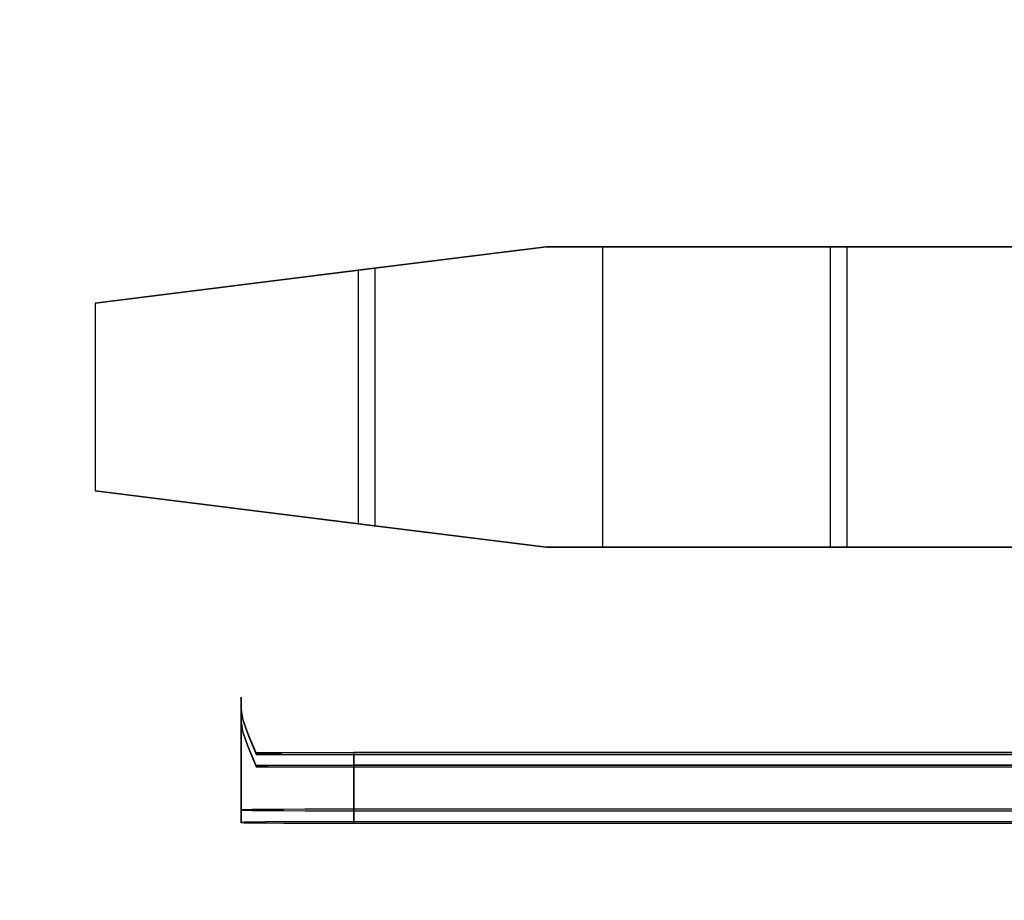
# Model space of a CAD drawing. Header units: millimetres. Extents: x 0 to 1524, y 0 to 1016.
# Tile 332 of 352: x 1390.76 to 1393.38, y 413.07 to 415.41. Entities that reach past the tile are written whole.
import ezdxf

# ---------------------------------------------------------------- set-up
doc = ezdxf.new("R2010")
doc.units = ezdxf.units.MM
doc.header["$LTSCALE"] = 83.82
doc.layers.get('0').update_dxf_attribs({"linetype": 'CONTINUOUS'})
doc.styles.get("Standard").update_dxf_attribs({"font": 'txt', "width": 0.8})
doc.dimstyles.new('DIMSTYLE_1', dxfattribs={"dimtxt": 15, "dimasz": 12, "dimexe": 0.18, "dimexo": 0.0625, "dimgap": 0.09, "dimtad": 1, "dimzin": 0, "dimdsep": 46, "dimtxsty": 'STANDARD', "dimblk": 'CLOSED', "dimblk1": 'CLOSED', "dimblk2": 'CLOSED', "dimcen": 0.09, "dimadec": 0, "dimazin": 0, "dimtp": 0.01, "dimtm": 0.01, "dimtfac": 1, "dimtofl": 0, "dimtmove": 0, "dimatfit": 3, "dimldrblk": 'CLOSED', "dimfxl": 1, "dimtolj": 1, "dimtzin": 0, "dimarcsym": 0})

# ---------------------------------------------------------------- blocks, each defined once
blk = doc.blocks.new('_CLOSED')
at = {"color": 0, "linetype": 'BYBLOCK'}
for p, q in [((0, 0), (-1, 0.20833)), ((-1, 0.20833), (-1, -0.20833)), ((-1, -0.20833), (0, 0)), ((-1, 0), (0, 0))]:
    blk.add_line(p, q, dxfattribs=at)
blk = doc.blocks.new('*D5')
at = {"color": 2, "linetype": 'CONTINUOUS'}
for p, q in [((1198.1454, 405.5567), (1198.1454, 520.5283)), ((1416.104, 413.0175), (1416.104, 520.5283)), ((1198.1454, 519.5283), (1307.1247, 519.5283)), ((1416.104, 519.5283), (1307.1247, 519.5283))]:
    blk.add_line(p, q, dxfattribs=at)
at = {"color": 2, "linetype": 'CONTINUOUS', "xscale": 12, "yscale": 12, "zscale": 12, "rotation": 180}
blk.add_blockref('_CLOSED', (1198.1454, 519.5283), dxfattribs=at)
at = {"color": 2, "linetype": 'CONTINUOUS', "xscale": 12, "yscale": 12, "zscale": 12}
blk.add_blockref('_CLOSED', (1416.104, 519.5283), dxfattribs=at)

msp = doc.modelspace()

# ---------------------------------------------------------------- linework, layer by layer
at = {"color": 6, "linetype": 'CONTINUOUS'}
for p, q in [((1391.6654, 414.7442), (1392.1654, 414.8067)), ((1392.1654, 414.8067), (1391.6654, 414.7442)), ((1391.6654, 414.7442), (1392.1654, 414.8067)), ((1392.1654, 414.8067), (1391.6654, 414.7442)), ((1391.6654, 414.7442), (1392.1654, 414.8067)), ((1392.1654, 414.8067), (1391.6654, 414.7442)), ((1391.6654, 414.7442), (1392.1654, 414.8067)), ((1392.1654, 414.8067), (1391.6654, 414.7442)), ((1392.1654, 414.8067), (1391.7093, 414.7496)), ((1391.7093, 414.7496), (1392.1654, 414.8067)), ((1392.1654, 414.8067), (1391.7093, 414.7496)), ((1391.7093, 414.7496), (1392.1654, 414.8067)), ((1392.1654, 414.8067), (1391.7093, 414.7496)), ((1391.7093, 414.7496), (1392.1654, 414.8067)), ((1392.1654, 414.8067), (1391.7093, 414.7496)), ((1391.7093, 414.7496), (1392.1654, 414.8067)), ((1392.3154, 414.8067), (1392.1654, 414.8067)), ((1392.1654, 414.8067), (1392.3154, 414.8067)), ((1392.3154, 414.8067), (1392.1654, 414.8067)), ((1392.1654, 414.8067), (1392.3154, 414.8067)), ((1392.3154, 414.8067), (1392.1654, 414.8067)), ((1392.1654, 414.8067), (1392.3154, 414.8067)), ((1392.3154, 414.8067), (1392.1654, 414.8067)), ((1392.1654, 414.8067), (1392.3154, 414.8067)), ((1392.3154, 414.8067), (1392.1654, 414.8067)), ((1392.1654, 414.8067), (1392.3154, 414.8067)), ((1392.3154, 414.8067), (1392.1654, 414.8067)), ((1392.1654, 414.8067), (1392.3154, 414.8067)), ((1392.3154, 414.8067), (1392.1654, 414.8067)), ((1392.1654, 414.8067), (1392.3154, 414.8067)), ((1392.3154, 414.8067), (1392.1654, 414.8067)), ((1392.1654, 414.8067), (1392.3154, 414.8067)), ((1392.9214, 414.8067), (1392.3154, 414.8067)), ((1392.3154, 414.8067), (1392.9654, 414.8067)), ((1392.3154, 414.8067), (1392.3154, 414.0067)), ((1392.3154, 414.8067), (1392.3154, 414.0067)), ((1392.9654, 414.8067), (1392.3154, 414.8067)), ((1392.3154, 414.8067), (1392.9214, 414.8067)), ((1392.3154, 414.8067), (1392.3154, 414.0067)), ((1392.3154, 414.8067), (1392.3154, 414.0067)), ((1392.9214, 414.8067), (1392.3154, 414.8067)), ((1392.3154, 414.8067), (1392.9654, 414.8067)), ((1392.3154, 414.8067), (1392.3154, 414.0067)), ((1392.3154, 414.8067), (1392.3154, 414.0067)), ((1392.9654, 414.8067), (1392.3154, 414.8067)), ((1392.3154, 414.8067), (1392.9214, 414.8067)), ((1392.3154, 414.8067), (1392.3154, 414.0067)), ((1392.3154, 414.8067), (1392.3154, 414.0067)), ((1392.9214, 414.8067), (1392.3154, 414.8067)), ((1392.3154, 414.8067), (1392.9654, 414.8067)), ((1392.3154, 414.8067), (1392.3154, 414.0067)), ((1392.3154, 414.8067), (1392.3154, 414.0067)), ((1392.9654, 414.8067), (1392.3154, 414.8067)), ((1392.3154, 414.8067), (1392.9214, 414.8067)), ((1392.3154, 414.8067), (1392.3154, 414.0067)), ((1392.3154, 414.8067), (1392.3154, 414.0067)), ((1392.9214, 414.8067), (1392.3154, 414.8067)), ((1392.3154, 414.8067), (1392.9654, 414.8067)), ((1392.3154, 414.8067), (1392.3154, 414.0067)), ((1392.3154, 414.8067), (1392.3154, 414.0067)), ((1392.9654, 414.8067), (1392.3154, 414.8067)), ((1392.3154, 414.8067), (1392.9214, 414.8067)), ((1392.3154, 414.8067), (1392.3154, 414.0067)), ((1392.3154, 414.8067), (1392.3154, 414.0067)), ((1392.9214, 414.8067), (1392.9214, 414.0067)), ((1392.9214, 414.8067), (1394.7654, 414.8067)), ((1394.7654, 414.8067), (1392.9214, 414.8067)), ((1392.9214, 414.8067), (1392.9214, 414.0067)), ((1392.9214, 414.8067), (1392.9214, 414.0067)), ((1392.9214, 414.8067), (1394.7654, 414.8067)), ((1394.7654, 414.8067), (1392.9214, 414.8067)), ((1392.9214, 414.8067), (1392.9214, 414.0067)), ((1392.9214, 414.8067), (1392.9214, 414.0067)), ((1392.9214, 414.8067), (1394.7654, 414.8067)), ((1394.7654, 414.8067), (1392.9214, 414.8067)), ((1392.9214, 414.8067), (1392.9214, 414.0067)), ((1392.9214, 414.8067), (1392.9214, 414.0067)), ((1392.9214, 414.8067), (1394.7654, 414.8067)), ((1394.7654, 414.8067), (1392.9214, 414.8067)), ((1392.9214, 414.8067), (1392.9214, 414.0067)), ((1392.9654, 414.8067), (1392.9654, 414.0067)), ((1394.7654, 414.8067), (1392.9654, 414.8067)), ((1392.9654, 414.8067), (1394.7654, 414.8067)), ((1392.9654, 414.8067), (1392.9654, 414.0067)), ((1392.9654, 414.8067), (1392.9654, 414.0067)), ((1394.7654, 414.8067), (1392.9654, 414.8067)), ((1392.9654, 414.8067), (1394.7654, 414.8067)), ((1392.9654, 414.8067), (1392.9654, 414.0067)), ((1392.9654, 414.8067), (1392.9654, 414.0067)), ((1394.7654, 414.8067), (1392.9654, 414.8067)), ((1392.9654, 414.8067), (1394.7654, 414.8067)), ((1392.9654, 414.8067), (1392.9654, 414.0067)), ((1392.9654, 414.8067), (1392.9654, 414.0067)), ((1394.7654, 414.8067), (1392.9654, 414.8067)), ((1392.9654, 414.8067), (1394.7654, 414.8067)), ((1392.9654, 414.8067), (1392.9654, 414.0067)), ((1390.9654, 414.6567), (1391.7093, 414.7496)), ((1391.7093, 414.7496), (1390.9654, 414.6567)), ((1390.9654, 414.6567), (1391.7093, 414.7496)), ((1391.7093, 414.7496), (1390.9654, 414.6567)), ((1390.9654, 414.6567), (1391.7093, 414.7496)), ((1391.7093, 414.7496), (1390.9654, 414.6567)), ((1390.9654, 414.6567), (1391.7093, 414.7496)), ((1391.7093, 414.7496), (1390.9654, 414.6567)), ((1391.6654, 414.7442), (1390.9654, 414.6567)), ((1390.9654, 414.6567), (1391.6654, 414.7442)), ((1391.6654, 414.7442), (1390.9654, 414.6567)), ((1390.9654, 414.6567), (1391.6654, 414.7442)), ((1391.6654, 414.7442), (1390.9654, 414.6567)), ((1390.9654, 414.6567), (1391.6654, 414.7442)), ((1391.6654, 414.7442), (1390.9654, 414.6567)), ((1390.9654, 414.6567), (1391.6654, 414.7442)), ((1391.6654, 414.7442), (1391.6654, 414.0692)), ((1391.6654, 414.7442), (1391.6654, 414.0692)), ((1391.6654, 414.7442), (1391.6654, 414.0692)), ((1391.6654, 414.7442), (1391.6654, 414.0692)), ((1391.6654, 414.7442), (1391.6654, 414.0692)), ((1391.6654, 414.7442), (1391.6654, 414.0692)), ((1391.6654, 414.7442), (1391.6654, 414.0692)), ((1391.6654, 414.7442), (1391.6654, 414.0692)), ((1391.7093, 414.7496), (1391.7093, 414.0637)), ((1391.7093, 414.7496), (1391.7093, 414.0637)), ((1391.7093, 414.7496), (1391.7093, 414.0637)), ((1391.7093, 414.7496), (1391.7093, 414.0637)), ((1391.7093, 414.7496), (1391.7093, 414.0637)), ((1391.7093, 414.7496), (1391.7093, 414.0637)), ((1391.7093, 414.7496), (1391.7093, 414.0637)), ((1391.7093, 414.7496), (1391.7093, 414.0637)), ((1390.9654, 414.6567), (1390.9654, 414.1567)), ((1390.9654, 414.6567), (1390.9654, 414.1567)), ((1390.9654, 414.6567), (1390.9654, 414.1567)), ((1390.9654, 414.6567), (1390.9654, 414.1567)), ((1390.9654, 414.6567), (1390.9654, 414.1567)), ((1390.9654, 414.6567), (1390.9654, 414.1567)), ((1390.9654, 414.6567), (1390.9654, 414.1567)), ((1390.9654, 414.6567), (1390.9654, 414.1567)), ((1390.9654, 414.6567), (1390.9654, 414.1567)), ((1390.9654, 414.6567), (1390.9654, 414.1567)), ((1390.9654, 414.6567), (1390.9654, 414.1567)), ((1390.9654, 414.6567), (1390.9654, 414.1567)), ((1390.9654, 414.6567), (1390.9654, 414.1567)), ((1390.9654, 414.6567), (1390.9654, 414.1567)), ((1390.9654, 414.6567), (1390.9654, 414.1567)), ((1390.9654, 414.6567), (1390.9654, 414.1567)), ((1391.7093, 414.0637), (1390.9654, 414.1567)), ((1390.9654, 414.1567), (1391.6654, 414.0692)), ((1390.9654, 414.1567), (1391.7093, 414.0637)), ((1391.6654, 414.0692), (1390.9654, 414.1567)), ((1391.7093, 414.0637), (1390.9654, 414.1567)), ((1390.9654, 414.1567), (1391.6654, 414.0692)), ((1390.9654, 414.1567), (1391.7093, 414.0637)), ((1391.6654, 414.0692), (1390.9654, 414.1567)), ((1391.7093, 414.0637), (1390.9654, 414.1567)), ((1390.9654, 414.1567), (1391.6654, 414.0692)), ((1390.9654, 414.1567), (1391.7093, 414.0637)), ((1391.6654, 414.0692), (1390.9654, 414.1567)), ((1391.7093, 414.0637), (1390.9654, 414.1567)), ((1390.9654, 414.1567), (1391.6654, 414.0692)), ((1390.9654, 414.1567), (1391.7093, 414.0637)), ((1391.6654, 414.0692), (1390.9654, 414.1567)), ((1392.1654, 414.0067), (1391.6654, 414.0692)), ((1391.6654, 414.0692), (1392.1654, 414.0067)), ((1392.1654, 414.0067), (1391.6654, 414.0692)), ((1391.6654, 414.0692), (1392.1654, 414.0067)), ((1392.1654, 414.0067), (1391.6654, 414.0692)), ((1391.6654, 414.0692), (1392.1654, 414.0067)), ((1392.1654, 414.0067), (1391.6654, 414.0692)), ((1391.6654, 414.0692), (1392.1654, 414.0067)), ((1391.7093, 414.0637), (1392.1654, 414.0067)), ((1392.1654, 414.0067), (1391.7093, 414.0637)), ((1391.7093, 414.0637), (1392.1654, 414.0067)), ((1392.1654, 414.0067), (1391.7093, 414.0637)), ((1391.7093, 414.0637), (1392.1654, 414.0067)), ((1392.1654, 414.0067), (1391.7093, 414.0637)), ((1391.7093, 414.0637), (1392.1654, 414.0067)), ((1392.1654, 414.0067), (1391.7093, 414.0637)), ((1392.1654, 414.0067), (1392.3154, 414.0067)), ((1392.3154, 414.0067), (1392.1654, 414.0067)), ((1392.1654, 414.0067), (1392.3154, 414.0067)), ((1392.3154, 414.0067), (1392.1654, 414.0067)), ((1392.1654, 414.0067), (1392.3154, 414.0067)), ((1392.3154, 414.0067), (1392.1654, 414.0067)), ((1392.1654, 414.0067), (1392.3154, 414.0067)), ((1392.3154, 414.0067), (1392.1654, 414.0067)), ((1392.1654, 414.0067), (1392.3154, 414.0067)), ((1392.3154, 414.0067), (1392.1654, 414.0067)), ((1392.1654, 414.0067), (1392.3154, 414.0067)), ((1392.3154, 414.0067), (1392.1654, 414.0067)), ((1392.1654, 414.0067), (1392.3154, 414.0067)), ((1392.3154, 414.0067), (1392.1654, 414.0067)), ((1392.1654, 414.0067), (1392.3154, 414.0067)), ((1392.3154, 414.0067), (1392.1654, 414.0067)), ((1392.3154, 414.0067), (1392.9214, 414.0067)), ((1392.9654, 414.0067), (1392.3154, 414.0067)), ((1392.3154, 414.0067), (1392.9654, 414.0067)), ((1392.9214, 414.0067), (1392.3154, 414.0067)), ((1392.3154, 414.0067), (1392.9214, 414.0067)), ((1392.9654, 414.0067), (1392.3154, 414.0067)), ((1392.3154, 414.0067), (1392.9654, 414.0067)), ((1392.9214, 414.0067), (1392.3154, 414.0067)), ((1392.3154, 414.0067), (1392.9214, 414.0067)), ((1392.9654, 414.0067), (1392.3154, 414.0067)), ((1392.3154, 414.0067), (1392.9654, 414.0067)), ((1392.9214, 414.0067), (1392.3154, 414.0067)), ((1392.3154, 414.0067), (1392.9214, 414.0067)), ((1392.9654, 414.0067), (1392.3154, 414.0067)), ((1392.3154, 414.0067), (1392.9654, 414.0067)), ((1392.9214, 414.0067), (1392.3154, 414.0067)), ((1394.7654, 414.0067), (1392.9214, 414.0067)), ((1392.9214, 414.0067), (1394.7654, 414.0067)), ((1394.7654, 414.0067), (1392.9214, 414.0067)), ((1392.9214, 414.0067), (1394.7654, 414.0067)), ((1394.7654, 414.0067), (1392.9214, 414.0067)), ((1392.9214, 414.0067), (1394.7654, 414.0067)), ((1394.7654, 414.0067), (1392.9214, 414.0067)), ((1392.9214, 414.0067), (1394.7654, 414.0067)), ((1392.9654, 414.0067), (1394.7654, 414.0067)), ((1394.7654, 414.0067), (1392.9654, 414.0067)), ((1392.9654, 414.0067), (1394.7654, 414.0067)), ((1394.7654, 414.0067), (1392.9654, 414.0067)), ((1392.9654, 414.0067), (1394.7654, 414.0067)), ((1394.7654, 414.0067), (1392.9654, 414.0067)), ((1392.9654, 414.0067), (1394.7654, 414.0067)), ((1394.7654, 414.0067), (1392.9654, 414.0067)), ((1391.354, 413.3085), (1391.354, 413.5772)), ((1391.354, 413.5752), (1391.354, 413.3065)), ((1391.354, 413.2753), (1391.354, 413.544)), ((1391.354, 413.542), (1391.354, 413.2733)), ((1396.004, 413.4595), (1391.3942, 413.4595)), ((1395.054, 413.4605), (1391.654, 413.4605)), ((1391.654, 413.4605), (1391.654, 413.3105)), ((1391.3942, 413.4555), (1396.004, 413.4555)), ((1391.654, 413.3046), (1391.654, 413.4546)), ((1395.054, 413.4546), (1391.654, 413.4546)), ((1396.004, 413.4263), (1391.3942, 413.4263)), ((1391.3942, 413.4223), (1396.004, 413.4223)), ((1395.054, 413.4273), (1391.654, 413.4273)), ((1391.654, 413.4273), (1391.654, 413.2773)), ((1395.054, 413.4213), (1391.654, 413.4213)), ((1391.654, 413.2713), (1391.654, 413.4213)), ((1391.354, 413.3065), (1391.354, 413.3085)), ((1391.654, 413.3105), (1395.054, 413.3105)), ((1395.054, 413.3046), (1391.654, 413.3046)), ((1391.654, 413.2773), (1395.054, 413.2773)), ((1391.354, 413.2733), (1391.354, 413.2753)), ((1395.054, 413.2713), (1391.654, 413.2713))]:
    msp.add_line(p, q, dxfattribs=at)
for points in [[(1391.3539, 413.5769), (1391.3539, 413.5859), (1391.3539, 413.5938), (1391.3539, 413.6), (1391.3539, 413.6043), (1391.3539, 413.6067), (1391.3539, 413.6075)], [(1391.3539, 413.6075), (1391.3539, 413.6065), (1391.3539, 413.6037), (1391.3539, 413.5994), (1391.3539, 413.593), (1391.3539, 413.5854), (1391.3539, 413.5756)], [(1391.3539, 413.5436), (1391.3539, 413.5527), (1391.3539, 413.5606), (1391.3539, 413.5668), (1391.3539, 413.5711), (1391.3539, 413.5735), (1391.3539, 413.5743)], [(1391.3539, 413.5743), (1391.3539, 413.5733), (1391.3539, 413.5705), (1391.3539, 413.5662), (1391.3539, 413.5598), (1391.3539, 413.5522), (1391.3539, 413.5424)], [(1391.3942, 413.4595), (1391.3726, 413.5102), (1391.3587, 413.5493), (1391.354, 413.5772)], [(1391.354, 413.5752), (1391.3587, 413.5466), (1391.3726, 413.5069), (1391.3942, 413.4555)], [(1391.3942, 413.4263), (1391.3726, 413.477), (1391.3587, 413.5161), (1391.354, 413.544)], [(1391.354, 413.542), (1391.3587, 413.5134), (1391.3726, 413.4737), (1391.3942, 413.4223)], [(1391.3942, 413.4595), (1391.4236, 413.4598), (1391.4605, 413.4601), (1391.5033, 413.4603), (1391.5506, 413.4604), (1391.6011, 413.4605), (1391.654, 413.4605)], [(1391.654, 413.4546), (1391.6029, 413.4546), (1391.5523, 413.4547), (1391.5048, 413.4548), (1391.4618, 413.455), (1391.4247, 413.4553), (1391.3942, 413.4555)], [(1391.3942, 413.4263), (1391.4236, 413.4266), (1391.4605, 413.4268), (1391.5033, 413.427), (1391.5506, 413.4272), (1391.6011, 413.4273), (1391.654, 413.4273)], [(1391.654, 413.4213), (1391.6029, 413.4214), (1391.5523, 413.4215), (1391.5048, 413.4216), (1391.4618, 413.4218), (1391.4247, 413.4221), (1391.3942, 413.4223)], [(1391.354, 413.3085), (1391.3615, 413.309), (1391.3835, 413.3094), (1391.4191, 413.3098), (1391.4663, 413.3101), (1391.5237, 413.3103), (1391.5869, 413.3105), (1391.654, 413.3105)], [(1391.654, 413.3046), (1391.5875, 413.3046), (1391.5243, 413.3048), (1391.4675, 413.305), (1391.4201, 413.3053), (1391.3838, 413.3057), (1391.3616, 413.3061), (1391.354, 413.3065)], [(1391.354, 413.2753), (1391.3615, 413.2758), (1391.3835, 413.2762), (1391.4191, 413.2766), (1391.4663, 413.2769), (1391.5237, 413.2771), (1391.5869, 413.2773), (1391.654, 413.2773)], [(1391.654, 413.2713), (1391.5875, 413.2714), (1391.5243, 413.2715), (1391.4675, 413.2718), (1391.4201, 413.2721), (1391.3838, 413.2725), (1391.3616, 413.2729), (1391.354, 413.2733)]]:
    msp.add_lwpolyline(points, dxfattribs=at)

# ---------------------------------------------------------------- dimensions: what is measured, and where the dimension line sits
at = {"color": 2, "linetype": 'CONTINUOUS'}
dim = msp.add_linear_dim(base=(1198.1454, 519.5283), p1=(1416.104, 413.0175), p2=(1198.1454, 405.5567), angle=180, dimstyle='DIMSTYLE_1', dxfattribs=at)
dim.commit()
dim.dimension.update_dxf_attribs({"geometry": '*D5', "text_midpoint": (1271.1247, 523.2783), "dimtype": 160})

doc.saveas('drawing.dxf')
